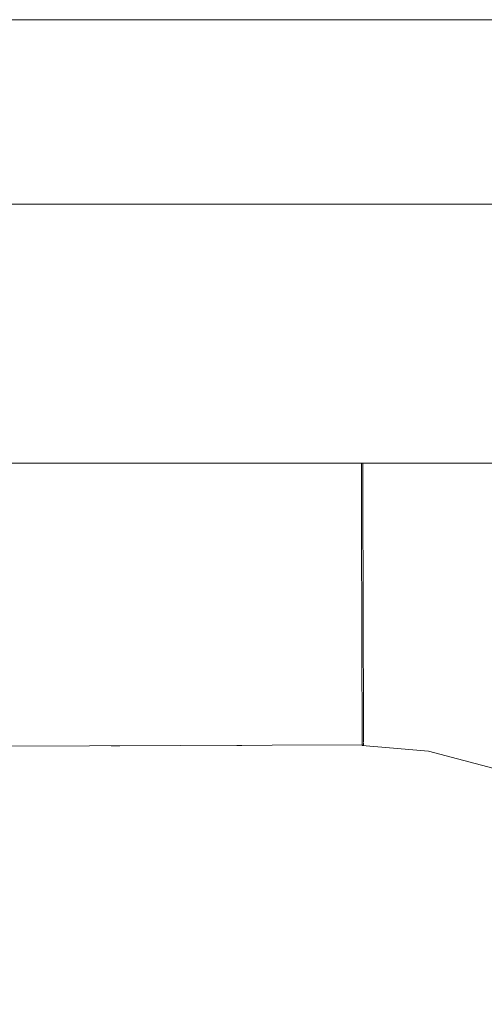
# Model space of a CAD drawing. Header units: millimetres. Extents: x -30280 to 309309, y -17460 to 4378.
# Tile 276 of 656: x 121332 to 121353, y -11008 to -10964. Entities that reach past the tile are written whole.
import ezdxf

# ---------------------------------------------------------------- set-up
doc = ezdxf.new("R2010")
doc.units = ezdxf.units.MM
doc.header["$MEASUREMENT"] = 0
doc.linetypes.add('Wipeout_Contour', pattern=[1000, 0, -1000])
doc.layers.add('P1_PLANTA PRIMERA_3_Nuevo_08_E_Envans secs', color=7, linetype='Continuous')
doc.layers.add('P1_PLANTA PRIMERA_3_Nuevo_09_EI_Mobiliari general', color=7, linetype='Continuous')
doc.layers.add('P1_PLANTA PRIMERA_3_Nuevo_09_EI_Mobiliari general_Pluma_Nº__1', color=7, linetype='Continuous', lineweight=5)

msp = doc.modelspace()

# ---------------------------------------------------------------- wipeouts: each hides what was drawn before it
at = {"color": 254, "linetype": 'Wipeout_Contour', "lineweight": 0, "ltscale": 744380.35708}
msp.add_wipeout([(125602.392, -8989.05), (119928.08, -8989.05), (119928.08, -9336.05), (125456.836, -9336.05), (125456.836, -11434.05), (125602.392, -11434.05)], dxfattribs=at).dxf.layer = 'P1_PLANTA PRIMERA_3_Nuevo_08_E_Envans secs'

# ---------------------------------------------------------------- next in the draw order: wipeouts: each hides what was drawn before it
at = {"color": 254, "linetype": 'Wipeout_Contour', "lineweight": 0, "ltscale": 13224043.01546531}
msp.add_wipeout([(124316.836, -9376.05), (119928.079, -9376.05), (119928.079, -11281.741), (119970.612, -11044.193), (119971.249, -11041.854), (119975.179, -11019.562), (119953.583, -11019.562), (119953.583, -10963.994), (119967.219, -10537.884), (120389.947, -10537.884), (120403.511, -10963.994), (120403.583, -11019.562), (120381.987, -11019.562), (120385.917, -11041.854), (120386.554, -11044.193), (120428.583, -11278.93), (120470.612, -11044.193), (120471.249, -11041.854), (120475.179, -11019.562), (120453.583, -11019.562), (120453.583, -10963.994), (120467.219, -10537.884), (120889.947, -10537.884), (120903.511, -10963.994), (120903.583, -11019.562), (120881.987, -11019.562), (120885.917, -11041.854), (120886.554, -11044.193), (120928.583, -11278.93), (120970.612, -11044.193), (120971.249, -11041.854), (120975.179, -11019.562), (120953.583, -11019.562), (120953.583, -10963.994), (120967.219, -10537.884), (121389.947, -10537.884), (121403.511, -10963.994), (121403.583, -11019.562), (121381.987, -11019.562), (121385.917, -11041.854), (121386.554, -11044.193), (121428.583, -11278.93), (121470.612, -11044.193), (121471.249, -11041.854), (121475.179, -11019.562), (121453.583, -11019.562), (121453.583, -10963.994), (121467.219, -10537.884), (121889.947, -10537.884), (121903.511, -10963.994), (121903.583, -11019.562), (121881.987, -11019.562), (121885.917, -11041.854), (121886.554, -11044.193), (121928.583, -11278.93), (121970.612, -11044.193), (121971.249, -11041.854), (121975.179, -11019.562), (121953.583, -11019.562), (121953.583, -10963.994), (121967.219, -10537.884), (122389.947, -10537.884), (122403.511, -10963.994), (122403.583, -11019.562), (122381.987, -11019.563), (122385.917, -11041.854), (122386.554, -11044.193), (122428.583, -11278.93), (122470.612, -11044.193), (122471.249, -11041.854), (122475.179, -11019.562), (122453.583, -11019.562), (122453.583, -10963.994), (122467.219, -10537.884), (122889.947, -10537.884), (122903.511, -10963.994), (122903.583, -11019.562), (122881.987, -11019.563), (122885.917, -11041.854), (122886.554, -11044.193), (122928.583, -11278.93), (122970.612, -11044.193), (122971.249, -11041.854), (122975.179, -11019.562), (122953.583, -11019.562), (122953.583, -10963.994), (122967.219, -10537.884), (123389.947, -10537.884), (123403.511, -10963.994), (123403.583, -11019.562), (123381.987, -11019.563), (123385.917, -11041.854), (123386.554, -11044.193), (123428.583, -11278.93), (123470.612, -11044.193), (123471.249, -11041.854), (123475.179, -11019.562), (123453.583, -11019.562), (123453.583, -10963.994), (123467.219, -10537.884), (123889.947, -10537.884), (123903.511, -10963.994), (123903.583, -11019.562), (123881.987, -11019.563), (123885.917, -11041.854), (123886.554, -11044.193), (123947.763, -11386.05), (124316.836, -11386.05)], dxfattribs=at).dxf.layer = 'P1_PLANTA PRIMERA_3_Nuevo_08_E_Envans secs'

# ---------------------------------------------------------------- next in the draw order: linework, layer by layer
at = {"layer": 'P1_PLANTA PRIMERA_3_Nuevo_09_EI_Mobiliari general_Pluma_Nº__1', "color": 7, "linetype": 'Continuous', "lineweight": 5}
msp.add_line((120953.583, -10963.994), (121403.583, -10963.994), dxfattribs=at)

# ---------------------------------------------------------------- next in the draw order: wipeouts: each hides what was drawn before it
at = {"color": 254, "linetype": 'Wipeout_Contour', "lineweight": 0, "ltscale": 486694.77364}
msp.add_wipeout([(120953.583, -10966.113), (121403.583, -10966.113), (121403.583, -10964.528), (120953.583, -10964.528)], dxfattribs=at).dxf.layer = 'P1_PLANTA PRIMERA_3_Nuevo_09_EI_Mobiliari general'
at = {"color": 254, "linetype": 'Wipeout_Contour', "lineweight": 0, "ltscale": 486699.34074}
msp.add_wipeout([(120953.583, -10983.748), (121403.583, -10983.748), (121403.583, -10972.213), (120953.583, -10972.213)], dxfattribs=at).dxf.layer = 'P1_PLANTA PRIMERA_3_Nuevo_09_EI_Mobiliari general'
at = {"color": 254, "linetype": 'Wipeout_Contour', "lineweight": 0, "ltscale": 3406963.3417751}
msp.add_wipeout([(120993.049, -11010.361), (120991.473, -11019.295), (120997.48, -11017.694), (121003.14, -11017.221), (121178.583, -11017.677), (121354.026, -11017.194), (121359.686, -11017.694), (121365.236, -11019.146), (121364.118, -11010.361), (121363.349, -11007.494), (121362.092, -11004.803), (121360.387, -11002.372), (121358.285, -11000.276), (121355.85, -10998.576), (121353.157, -10997.327), (121350.287, -10996.565), (121347.328, -10996.314), (121191.775, -10996.726), (121178.583, -10996.763), (121165.392, -10996.8), (121009.838, -10996.292), (121006.879, -10996.565), (121004.009, -10997.327), (121001.316, -10998.576), (120998.881, -11000.276), (120996.779, -11002.372), (120995.074, -11004.803), (120993.818, -11007.494)], dxfattribs=at).dxf.layer = 'P1_PLANTA PRIMERA_3_Nuevo_09_EI_Mobiliari general'

# ---------------------------------------------------------------- next in the draw order: wipeouts: each hides what was drawn before it
at = {"color": 254, "linetype": 'Wipeout_Contour', "lineweight": 0, "ltscale": 486695.525897}
msp.add_wipeout([(120953.583, -10966.113), (120953.583, -10968.701), (121403.583, -10968.701), (121403.583, -10966.113)], dxfattribs=at).dxf.layer = 'P1_PLANTA PRIMERA_3_Nuevo_09_EI_Mobiliari general'
at = {"color": 254, "linetype": 'Wipeout_Contour', "lineweight": 0, "ltscale": 609253.785257}
msp.add_wipeout([(121352.515, -10983.748), (121352.342, -10984.742), (121357.237, -10986.042), (121357.626, -10984.967), (121353.033, -10983.748)], dxfattribs=at).dxf.layer = 'P1_PLANTA PRIMERA_3_Nuevo_09_EI_Mobiliari general'
at = {"color": 254, "linetype": 'Wipeout_Contour', "lineweight": 0, "ltscale": 365546.174044}
msp.add_wipeout([(121350.37, -10996.089), (121353.321, -10996.873), (121350.47, -10995.509)], dxfattribs=at).dxf.layer = 'P1_PLANTA PRIMERA_3_Nuevo_09_EI_Mobiliari general'

# ---------------------------------------------------------------- next in the draw order: linework, layer by layer
at = {"layer": 'P1_PLANTA PRIMERA_3_Nuevo_09_EI_Mobiliari general_Pluma_Nº__1', "color": 7, "linetype": 'Continuous', "lineweight": 5}
msp.add_line((121353.157, -10997.327), (121350.287, -10996.565), dxfattribs=at)

# ---------------------------------------------------------------- next in the draw order: wipeouts: each hides what was drawn before it
at = {"color": 254, "linetype": 'Wipeout_Contour', "lineweight": 0, "ltscale": 486696.625965}
msp.add_wipeout([(120953.583, -10968.701), (120953.583, -10972.213), (121403.583, -10972.213), (121403.583, -10968.701)], dxfattribs=at).dxf.layer = 'P1_PLANTA PRIMERA_3_Nuevo_09_EI_Mobiliari general'
at = {"color": 254, "linetype": 'Wipeout_Contour', "lineweight": 0, "ltscale": 365539.99871}
msp.add_wipeout([(121347.356, -10983.748), (121352.342, -10984.742), (121352.515, -10983.748)], dxfattribs=at).dxf.layer = 'P1_PLANTA PRIMERA_3_Nuevo_09_EI_Mobiliari general'
at = {"color": 254, "linetype": 'Wipeout_Contour', "lineweight": 0, "ltscale": 365539.116014}
msp.add_wipeout([(121350.47, -10995.509), (121347.325, -10995.242), (121350.37, -10996.089)], dxfattribs=at).dxf.layer = 'P1_PLANTA PRIMERA_3_Nuevo_09_EI_Mobiliari general'

# ---------------------------------------------------------------- next in the draw order: linework, layer by layer
at = {"layer": 'P1_PLANTA PRIMERA_3_Nuevo_09_EI_Mobiliari general_Pluma_Nº__1', "color": 7, "linetype": 'Continuous', "lineweight": 5}
for p, q in [((120953.583, -10972.213), (121403.583, -10972.213)), ((121347.323, -10994.42), (121347.325, -10995.22)), ((121347.386, -10994.42), (121347.388, -10995.22))]:
    msp.add_line(p, q, dxfattribs=at)

# ---------------------------------------------------------------- next in the draw order: wipeouts: each hides what was drawn before it
at = {"color": 254, "linetype": 'Wipeout_Contour', "lineweight": 0, "ltscale": 487403.579686}
msp.add_wipeout([(121352.125, -10985.987), (121356.808, -10987.23), (121357.237, -10986.042), (121352.342, -10984.742)], dxfattribs=at).dxf.layer = 'P1_PLANTA PRIMERA_3_Nuevo_09_EI_Mobiliari general'
at = {"color": 254, "linetype": 'Wipeout_Contour', "lineweight": 0, "ltscale": 365224.165054}
msp.add_wipeout([(121191.776, -10996.244), (121347.327, -10995.809), (121191.778, -10995.654)], dxfattribs=at).dxf.layer = 'P1_PLANTA PRIMERA_3_Nuevo_09_EI_Mobiliari general'

# ---------------------------------------------------------------- next in the draw order: linework, layer by layer
at = {"layer": 'P1_PLANTA PRIMERA_3_Nuevo_09_EI_Mobiliari general_Pluma_Nº__1', "color": 7, "linetype": 'Continuous', "lineweight": 5}
for p, q in [((121347.325, -10995.22), (121347.327, -10995.809)), ((121347.388, -10995.22), (121347.39, -10995.809)), ((121347.327, -10995.809), (121347.328, -10996.17)), ((121347.39, -10995.809), (121347.391, -10996.17)), ((121347.391, -10996.291), (121191.775, -10996.726)), ((121347.328, -10996.17), (121347.328, -10996.314)), ((121347.391, -10996.197), (121347.391, -10996.292)), ((121350.287, -10996.565), (121347.329, -10996.314))]:
    msp.add_line(p, q, dxfattribs=at)

# ---------------------------------------------------------------- next in the draw order: wipeouts: each hides what was drawn before it
at = {"color": 254, "linetype": 'Wipeout_Contour', "lineweight": 0, "ltscale": 487384.028376}
msp.add_wipeout([(121352.342, -10984.742), (121347.358, -10984.319), (121347.361, -10985.583), (121352.125, -10985.987)], dxfattribs=at).dxf.layer = 'P1_PLANTA PRIMERA_3_Nuevo_09_EI_Mobiliari general'

# ---------------------------------------------------------------- next in the draw order: wipeouts: each hides what was drawn before it
at = {"color": 254, "linetype": 'Wipeout_Contour', "lineweight": 0, "ltscale": 365194.789483}
msp.add_wipeout([(121178.583, -10983.748), (121178.583, -10984.763), (121347.358, -10984.292)], dxfattribs=at).dxf.layer = 'P1_PLANTA PRIMERA_3_Nuevo_09_EI_Mobiliari general'
at = {"color": 254, "linetype": 'Wipeout_Contour', "lineweight": 0, "ltscale": 487402.70818}
msp.add_wipeout([(121352.125, -10985.987), (121351.895, -10987.314), (121356.349, -10988.497), (121356.808, -10987.23)], dxfattribs=at).dxf.layer = 'P1_PLANTA PRIMERA_3_Nuevo_09_EI_Mobiliari general'

# ---------------------------------------------------------------- next in the draw order: linework, layer by layer
at = {"layer": 'P1_PLANTA PRIMERA_3_Nuevo_09_EI_Mobiliari general_Pluma_Nº__1', "color": 7, "linetype": 'Continuous', "lineweight": 5}
msp.add_line((120953.583, -10983.748), (121403.583, -10983.748), dxfattribs=at)

# ---------------------------------------------------------------- next in the draw order: wipeouts: each hides what was drawn before it
at = {"color": 254, "linetype": 'Wipeout_Contour', "lineweight": 0, "ltscale": 487383.932843}
msp.add_wipeout([(121347.298, -10985.577), (121347.302, -10986.903), (121351.895, -10987.314), (121352.125, -10985.987)], dxfattribs=at).dxf.layer = 'P1_PLANTA PRIMERA_3_Nuevo_09_EI_Mobiliari general'

# ---------------------------------------------------------------- next in the draw order: wipeouts: each hides what was drawn before it
at = {"color": 254, "linetype": 'Wipeout_Contour', "lineweight": 0, "ltscale": 487038.100637}
msp.add_wipeout([(121178.583, -10986.027), (121347.361, -10985.555), (121347.358, -10984.292), (121178.583, -10984.763)], dxfattribs=at).dxf.layer = 'P1_PLANTA PRIMERA_3_Nuevo_09_EI_Mobiliari general'
at = {"color": 254, "linetype": 'Wipeout_Contour', "lineweight": 0, "ltscale": 487401.793783}
msp.add_wipeout([(121351.895, -10987.314), (121351.657, -10988.683), (121355.877, -10989.803), (121356.349, -10988.497)], dxfattribs=at).dxf.layer = 'P1_PLANTA PRIMERA_3_Nuevo_09_EI_Mobiliari general'

# ---------------------------------------------------------------- next in the draw order: linework, layer by layer
at = {"layer": 'P1_PLANTA PRIMERA_3_Nuevo_09_EI_Mobiliari general_Pluma_Nº__1', "color": 7, "linetype": 'Continuous', "lineweight": 5}
for p, q in [((121347.293, -10983.748), (121347.295, -10984.292)), ((121347.356, -10983.748), (121347.358, -10984.292))]:
    msp.add_line(p, q, dxfattribs=at)

# ---------------------------------------------------------------- next in the draw order: wipeouts: each hides what was drawn before it
at = {"color": 254, "linetype": 'Wipeout_Contour', "lineweight": 0, "ltscale": 487383.970723}
msp.add_wipeout([(121347.302, -10986.924), (121347.306, -10988.314), (121351.657, -10988.683), (121351.895, -10987.314)], dxfattribs=at).dxf.layer = 'P1_PLANTA PRIMERA_3_Nuevo_09_EI_Mobiliari general'

# ---------------------------------------------------------------- next in the draw order: wipeouts: each hides what was drawn before it
at = {"color": 254, "linetype": 'Wipeout_Contour', "lineweight": 0, "ltscale": 487038.454987}
msp.add_wipeout([(121178.583, -10987.374), (121347.302, -10986.903), (121347.298, -10985.577), (121178.583, -10986.027)], dxfattribs=at).dxf.layer = 'P1_PLANTA PRIMERA_3_Nuevo_09_EI_Mobiliari general'
at = {"color": 254, "linetype": 'Wipeout_Contour', "lineweight": 0, "ltscale": 487400.864196}
msp.add_wipeout([(121351.657, -10988.683), (121351.419, -10990.051), (121355.405, -10991.11), (121355.877, -10989.803)], dxfattribs=at).dxf.layer = 'P1_PLANTA PRIMERA_3_Nuevo_09_EI_Mobiliari general'

# ---------------------------------------------------------------- next in the draw order: linework, layer by layer
at = {"layer": 'P1_PLANTA PRIMERA_3_Nuevo_09_EI_Mobiliari general_Pluma_Nº__1', "color": 7, "linetype": 'Continuous', "lineweight": 5}
for p, q in [((121347.295, -10984.292), (121347.298, -10985.556)), ((121347.358, -10984.292), (121347.361, -10985.555))]:
    msp.add_line(p, q, dxfattribs=at)

# ---------------------------------------------------------------- next in the draw order: wipeouts: each hides what was drawn before it
at = {"color": 254, "linetype": 'Wipeout_Contour', "lineweight": 0, "ltscale": 487384.004873}
msp.add_wipeout([(121347.306, -10988.314), (121347.31, -10989.703), (121351.419, -10990.051), (121351.657, -10988.683)], dxfattribs=at).dxf.layer = 'P1_PLANTA PRIMERA_3_Nuevo_09_EI_Mobiliari general'

# ---------------------------------------------------------------- next in the draw order: wipeouts: each hides what was drawn before it
at = {"color": 254, "linetype": 'Wipeout_Contour', "lineweight": 0, "ltscale": 730584.47638}
msp.add_wipeout([(121347.365, -10986.902), (121178.583, -10987.374), (121191.801, -10987.411), (121191.797, -10988.726), (121347.306, -10988.292), (121347.302, -10986.924)], dxfattribs=at).dxf.layer = 'P1_PLANTA PRIMERA_3_Nuevo_09_EI_Mobiliari general'
at = {"color": 254, "linetype": 'Wipeout_Contour', "lineweight": 0, "ltscale": 487399.947504}
msp.add_wipeout([(121351.419, -10990.051), (121351.188, -10991.379), (121354.947, -10992.376), (121355.405, -10991.11)], dxfattribs=at).dxf.layer = 'P1_PLANTA PRIMERA_3_Nuevo_09_EI_Mobiliari general'

# ---------------------------------------------------------------- next in the draw order: linework, layer by layer
at = {"layer": 'P1_PLANTA PRIMERA_3_Nuevo_09_EI_Mobiliari general_Pluma_Nº__1', "color": 7, "linetype": 'Continuous', "lineweight": 5}
for p, q in [((121347.298, -10985.556), (121347.302, -10986.902)), ((121347.361, -10985.555), (121347.365, -10986.902))]:
    msp.add_line(p, q, dxfattribs=at)

# ---------------------------------------------------------------- next in the draw order: wipeouts: each hides what was drawn before it
at = {"color": 254, "linetype": 'Wipeout_Contour', "lineweight": 0, "ltscale": 487384.037211}
msp.add_wipeout([(121347.31, -10989.703), (121347.314, -10991.05), (121351.188, -10991.379), (121351.419, -10990.051)], dxfattribs=at).dxf.layer = 'P1_PLANTA PRIMERA_3_Nuevo_09_EI_Mobiliari general'

# ---------------------------------------------------------------- next in the draw order: wipeouts: each hides what was drawn before it
at = {"color": 254, "linetype": 'Wipeout_Contour', "lineweight": 0, "ltscale": 608741.911808}
msp.add_wipeout([(121178.584, -10988.763), (121191.797, -10988.8), (121191.793, -10990.115), (121347.31, -10989.681), (121347.306, -10988.314)], dxfattribs=at).dxf.layer = 'P1_PLANTA PRIMERA_3_Nuevo_09_EI_Mobiliari general'
at = {"color": 254, "linetype": 'Wipeout_Contour', "lineweight": 0, "ltscale": 487399.071318}
msp.add_wipeout([(121350.972, -10992.624), (121354.517, -10993.565), (121354.947, -10992.376), (121351.188, -10991.379)], dxfattribs=at).dxf.layer = 'P1_PLANTA PRIMERA_3_Nuevo_09_EI_Mobiliari general'

# ---------------------------------------------------------------- next in the draw order: linework, layer by layer
at = {"layer": 'P1_PLANTA PRIMERA_3_Nuevo_09_EI_Mobiliari general_Pluma_Nº__1', "color": 7, "linetype": 'Continuous', "lineweight": 5}
for p, q in [((121347.302, -10986.902), (121347.306, -10988.292)), ((121347.365, -10986.902), (121347.369, -10988.291))]:
    msp.add_line(p, q, dxfattribs=at)

# ---------------------------------------------------------------- next in the draw order: wipeouts: each hides what was drawn before it
at = {"color": 254, "linetype": 'Wipeout_Contour', "lineweight": 0, "ltscale": 487384.066482}
msp.add_wipeout([(121351.188, -10991.379), (121347.314, -10991.05), (121347.317, -10992.314), (121350.972, -10992.624)], dxfattribs=at).dxf.layer = 'P1_PLANTA PRIMERA_3_Nuevo_09_EI_Mobiliari general'

# ---------------------------------------------------------------- next in the draw order: wipeouts: each hides what was drawn before it
at = {"color": 254, "linetype": 'Wipeout_Contour', "lineweight": 0, "ltscale": 487066.268684}
msp.add_wipeout([(121191.793, -10990.115), (121191.789, -10991.462), (121347.314, -10991.028), (121347.31, -10989.703)], dxfattribs=at).dxf.layer = 'P1_PLANTA PRIMERA_3_Nuevo_09_EI_Mobiliari general'
at = {"color": 254, "linetype": 'Wipeout_Contour', "lineweight": 0, "ltscale": 487398.261944}
msp.add_wipeout([(121350.972, -10992.624), (121350.776, -10993.749), (121354.128, -10994.639), (121354.517, -10993.565)], dxfattribs=at).dxf.layer = 'P1_PLANTA PRIMERA_3_Nuevo_09_EI_Mobiliari general'

# ---------------------------------------------------------------- next in the draw order: linework, layer by layer
at = {"layer": 'P1_PLANTA PRIMERA_3_Nuevo_09_EI_Mobiliari general_Pluma_Nº__1', "color": 7, "linetype": 'Continuous', "lineweight": 5}
for p, q in [((121347.306, -10988.292), (121347.31, -10989.681)), ((121347.369, -10988.291), (121347.372, -10989.681))]:
    msp.add_line(p, q, dxfattribs=at)

# ---------------------------------------------------------------- next in the draw order: wipeouts: each hides what was drawn before it
at = {"color": 254, "linetype": 'Wipeout_Contour', "lineweight": 0, "ltscale": 487384.091463}
msp.add_wipeout([(121347.317, -10992.314), (121347.32, -10993.456), (121350.776, -10993.749), (121350.972, -10992.624)], dxfattribs=at).dxf.layer = 'P1_PLANTA PRIMERA_3_Nuevo_09_EI_Mobiliari general'

# ---------------------------------------------------------------- next in the draw order: wipeouts: each hides what was drawn before it
at = {"color": 254, "linetype": 'Wipeout_Contour', "lineweight": 0, "ltscale": 487066.739104}
msp.add_wipeout([(121191.786, -10992.726), (121347.317, -10992.292), (121347.314, -10991.028), (121191.789, -10991.462)], dxfattribs=at).dxf.layer = 'P1_PLANTA PRIMERA_3_Nuevo_09_EI_Mobiliari general'

# ---------------------------------------------------------------- next in the draw order: linework, layer by layer
at = {"layer": 'P1_PLANTA PRIMERA_3_Nuevo_09_EI_Mobiliari general_Pluma_Nº__1', "color": 7, "linetype": 'Continuous', "lineweight": 5}
for p, q in [((121347.31, -10989.681), (121347.314, -10991.028)), ((121347.372, -10989.681), (121347.377, -10991.028))]:
    msp.add_line(p, q, dxfattribs=at)

# ---------------------------------------------------------------- next in the draw order: wipeouts: each hides what was drawn before it
at = {"color": 254, "linetype": 'Wipeout_Contour', "lineweight": 0, "ltscale": 487067.174297}
msp.add_wipeout([(121191.786, -10992.726), (121191.783, -10993.868), (121347.32, -10993.434), (121347.317, -10992.314)], dxfattribs=at).dxf.layer = 'P1_PLANTA PRIMERA_3_Nuevo_09_EI_Mobiliari general'

# ---------------------------------------------------------------- next in the draw order: linework, layer by layer
at = {"layer": 'P1_PLANTA PRIMERA_3_Nuevo_09_EI_Mobiliari general_Pluma_Nº__1', "color": 7, "linetype": 'Continuous', "lineweight": 5}
for p, q in [((121347.314, -10991.028), (121347.317, -10992.292)), ((121347.377, -10991.028), (121347.38, -10992.292)), ((121347.317, -10992.292), (121347.32, -10993.434)), ((121347.38, -10992.292), (121347.383, -10993.434)), ((121347.32, -10993.434), (121347.323, -10994.42)), ((121347.383, -10993.434), (121347.386, -10994.42))]:
    msp.add_line(p, q, dxfattribs=at)

doc.saveas('drawing.dxf')
